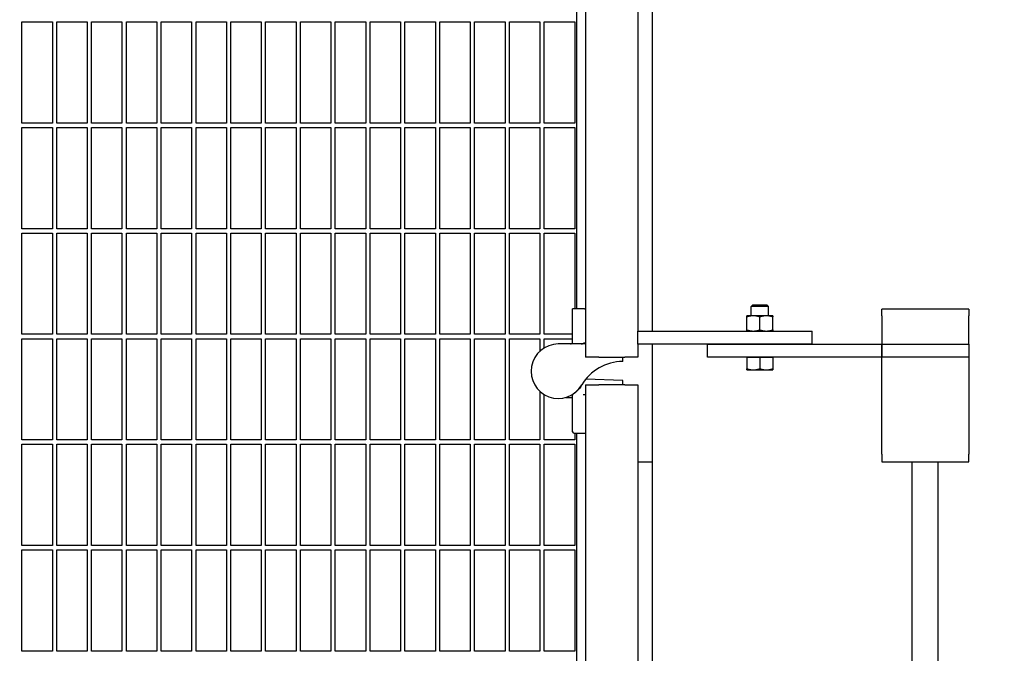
# Model space of a CAD drawing. Header units: inches. Extents: x 36 to 1719, y -84 to 1122.
# Tile 541 of 571: x 1063 to 1091, y 816 to 834. Entities that reach past the tile are written whole.
import ezdxf

# ---------------------------------------------------------------- set-up
doc = ezdxf.new("R2010")
doc.units = ezdxf.units.IN
doc.header["$LTSCALE"] = 48
doc.header["$MEASUREMENT"] = 0
doc.layers.add('Dimension (ANSI)', color=7, linetype='Continuous', lineweight=25)
doc.layers.add('Visible (ANSI)', color=7, linetype='Continuous', lineweight=30)
doc.styles.add('Note Text (ANSI)', font='tahoma.ttf')
doc.dimstyles.new('Architectural (ANSI)', dxfattribs={"dimscale": 48, "dimtxt": 0.125, "dimasz": 0.098425, "dimexe": 0.125, "dimexo": 0.0625, "dimgap": 0.031496, "dimtad": 0, "dimtih": 1, "dimtoh": 1, "dimdec": 4, "dimrnd": 1e-08, "dimzin": 3, "dimdsep": 46, "dimlunit": 4, "dimtxsty": 'Note Text (ANSI)', "dimcen": 0.09, "dimdle": 0.393701, "dimclrd": 256, "dimclre": 256, "dimclrt": 256, "dimadec": 0, "dimazin": 3, "dimtfac": 0.96, "dimtofl": 0, "dimtmove": 0, "dimatfit": 3, "dimfxl": 1, "dimfrac": 2, "dimtolj": 1, "dimtzin": 12, "dimlwd": -1, "dimlwe": -1, "dimarcsym": 0})

# ---------------------------------------------------------------- blocks, each defined once
blk = doc.blocks.new('*D17')
at = {"layer": 'Defpoints', "color": 0, "transparency": 16777216}
for p in [(1035.918, 896.491), (1035.918, 760.491), (1124.12, 760.491)]:
    blk.add_point(p, dxfattribs=at)
at = {"layer": 'Dimension (ANSI)', "transparency": 16777216}
for p, q in [((1038.918, 896.491), (1130.12, 896.491)), ((1124.12, 891.767), (1124.12, 835.013)), ((1124.12, 765.216), (1124.12, 825.97)), ((1038.918, 760.491), (1130.12, 760.491))]:
    blk.add_line(p, q, dxfattribs=at)
for points in [[(1123.332, 891.767), (1124.907, 891.767), (1124.12, 896.491)], [(1123.332, 765.216), (1124.907, 765.216), (1124.12, 760.491)]]:
    blk.add_solid(points, dxfattribs=at)
at = {"layer": 'Dimension (ANSI)', "transparency": 16777216, "insert": (1114.021, 833.501), "char_height": 6, "attachment_point": 1, "style": 'Note Text (ANSI)'}
blk.add_mtext('\\A1;11\'-4"', dxfattribs=at)

msp = doc.modelspace()

# ---------------------------------------------------------------- linework, layer by layer
at = {"layer": 'Visible (ANSI)'}
for p, q in [((1079.24768, 891.5714), (1079.24768, 824.5714)), ((1080.74768, 891.5714), (1080.74768, 825.3214)), ((1081.16768, 825.3214), (1081.16768, 891.5714)), ((1078.99768, 825.96116), (1078.99768, 891.3214)), ((1063.06018, 831.29015), (1063.06018, 834.1964)), ((1063.06018, 834.1964), (1063.93518, 834.1964)), ((1063.93518, 834.1964), (1063.93518, 831.29015)), ((1064.06018, 831.29015), (1064.06018, 834.1964)), ((1064.06018, 834.1964), (1064.93518, 834.1964)), ((1064.93518, 834.1964), (1064.93518, 831.29015)), ((1065.06018, 831.29015), (1065.06018, 834.1964)), ((1065.06018, 834.1964), (1065.93518, 834.1964)), ((1065.93518, 834.1964), (1065.93518, 831.29015)), ((1066.06018, 831.29015), (1066.06018, 834.1964)), ((1066.06018, 834.1964), (1066.93518, 834.1964)), ((1066.93518, 834.1964), (1066.93518, 831.29015)), ((1067.06018, 831.29015), (1067.06018, 834.1964)), ((1067.06018, 834.1964), (1067.93518, 834.1964)), ((1067.93518, 834.1964), (1067.93518, 831.29015)), ((1068.06018, 831.29015), (1068.06018, 834.1964)), ((1068.06018, 834.1964), (1068.93518, 834.1964)), ((1068.93518, 834.1964), (1068.93518, 831.29015)), ((1069.06018, 831.29015), (1069.06018, 834.1964)), ((1069.06018, 834.1964), (1069.93518, 834.1964)), ((1069.93518, 834.1964), (1069.93518, 831.29015)), ((1070.06018, 831.29015), (1070.06018, 834.1964)), ((1070.06018, 834.1964), (1070.93518, 834.1964)), ((1070.93518, 834.1964), (1070.93518, 831.29015)), ((1071.06018, 831.29015), (1071.06018, 834.1964)), ((1071.06018, 834.1964), (1071.93518, 834.1964)), ((1071.93518, 834.1964), (1071.93518, 831.29015)), ((1072.06018, 831.29015), (1072.06018, 834.1964)), ((1072.06018, 834.1964), (1072.93518, 834.1964)), ((1072.93518, 834.1964), (1072.93518, 831.29015)), ((1073.06018, 831.29015), (1073.06018, 834.1964)), ((1073.06018, 834.1964), (1073.93518, 834.1964)), ((1073.93518, 834.1964), (1073.93518, 831.29015)), ((1074.06018, 831.29015), (1074.06018, 834.1964)), ((1074.06018, 834.1964), (1074.93518, 834.1964)), ((1074.93518, 834.1964), (1074.93518, 831.29015)), ((1075.06018, 831.29015), (1075.06018, 834.1964)), ((1075.06018, 834.1964), (1075.93518, 834.1964)), ((1075.93518, 834.1964), (1075.93518, 831.29015)), ((1076.06018, 831.29015), (1076.06018, 834.1964)), ((1076.06018, 834.1964), (1076.93518, 834.1964)), ((1076.93518, 834.1964), (1076.93518, 831.29015)), ((1077.06018, 831.29015), (1077.06018, 834.1964)), ((1077.06018, 834.1964), (1077.93518, 834.1964)), ((1077.93518, 834.1964), (1077.93518, 831.29015)), ((1078.06018, 831.29015), (1078.06018, 834.1964)), ((1078.06018, 834.1964), (1078.93518, 834.1964)), ((1078.93518, 834.1964), (1078.93518, 831.29015)), ((1063.93518, 831.29015), (1063.06018, 831.29015)), ((1063.06018, 828.2589), (1063.06018, 831.16515)), ((1063.06018, 831.16515), (1063.93518, 831.16515)), ((1063.93518, 831.16515), (1063.93518, 828.2589)), ((1064.93518, 831.29015), (1064.06018, 831.29015)), ((1064.06018, 828.2589), (1064.06018, 831.16515)), ((1064.06018, 831.16515), (1064.93518, 831.16515)), ((1064.93518, 831.16515), (1064.93518, 828.2589)), ((1065.93518, 831.29015), (1065.06018, 831.29015)), ((1065.06018, 828.2589), (1065.06018, 831.16515)), ((1065.06018, 831.16515), (1065.93518, 831.16515)), ((1065.93518, 831.16515), (1065.93518, 828.2589)), ((1066.93518, 831.29015), (1066.06018, 831.29015)), ((1066.06018, 828.2589), (1066.06018, 831.16515)), ((1066.06018, 831.16515), (1066.93518, 831.16515)), ((1066.93518, 831.16515), (1066.93518, 828.2589)), ((1067.93518, 831.29015), (1067.06018, 831.29015)), ((1067.06018, 828.2589), (1067.06018, 831.16515)), ((1067.06018, 831.16515), (1067.93518, 831.16515)), ((1067.93518, 831.16515), (1067.93518, 828.2589)), ((1068.93518, 831.29015), (1068.06018, 831.29015)), ((1068.06018, 828.2589), (1068.06018, 831.16515)), ((1068.06018, 831.16515), (1068.93518, 831.16515)), ((1068.93518, 831.16515), (1068.93518, 828.2589)), ((1069.93518, 831.29015), (1069.06018, 831.29015)), ((1069.06018, 828.2589), (1069.06018, 831.16515)), ((1069.06018, 831.16515), (1069.93518, 831.16515)), ((1069.93518, 831.16515), (1069.93518, 828.2589)), ((1070.93518, 831.29015), (1070.06018, 831.29015)), ((1070.06018, 828.2589), (1070.06018, 831.16515)), ((1070.06018, 831.16515), (1070.93518, 831.16515)), ((1070.93518, 831.16515), (1070.93518, 828.2589)), ((1071.93518, 831.29015), (1071.06018, 831.29015)), ((1071.06018, 828.2589), (1071.06018, 831.16515)), ((1071.06018, 831.16515), (1071.93518, 831.16515)), ((1071.93518, 831.16515), (1071.93518, 828.2589)), ((1072.93518, 831.29015), (1072.06018, 831.29015)), ((1072.06018, 828.2589), (1072.06018, 831.16515)), ((1072.06018, 831.16515), (1072.93518, 831.16515)), ((1072.93518, 831.16515), (1072.93518, 828.2589)), ((1073.93518, 831.29015), (1073.06018, 831.29015)), ((1073.06018, 828.2589), (1073.06018, 831.16515)), ((1073.06018, 831.16515), (1073.93518, 831.16515)), ((1073.93518, 831.16515), (1073.93518, 828.2589)), ((1074.93518, 831.29015), (1074.06018, 831.29015)), ((1074.06018, 828.2589), (1074.06018, 831.16515)), ((1074.06018, 831.16515), (1074.93518, 831.16515)), ((1074.93518, 831.16515), (1074.93518, 828.2589)), ((1075.93518, 831.29015), (1075.06018, 831.29015)), ((1075.06018, 828.2589), (1075.06018, 831.16515)), ((1075.06018, 831.16515), (1075.93518, 831.16515)), ((1075.93518, 831.16515), (1075.93518, 828.2589)), ((1076.93518, 831.29015), (1076.06018, 831.29015)), ((1076.06018, 828.2589), (1076.06018, 831.16515)), ((1076.06018, 831.16515), (1076.93518, 831.16515)), ((1076.93518, 831.16515), (1076.93518, 828.2589)), ((1077.93518, 831.29015), (1077.06018, 831.29015)), ((1077.06018, 828.2589), (1077.06018, 831.16515)), ((1077.06018, 831.16515), (1077.93518, 831.16515)), ((1077.93518, 831.16515), (1077.93518, 828.2589)), ((1078.93518, 831.29015), (1078.06018, 831.29015)), ((1078.06018, 828.2589), (1078.06018, 831.16515)), ((1078.06018, 831.16515), (1078.93518, 831.16515)), ((1078.93518, 831.16515), (1078.93518, 828.2589)), ((1063.93518, 828.2589), (1063.06018, 828.2589)), ((1063.06018, 825.22765), (1063.06018, 828.1339)), ((1063.06018, 828.1339), (1063.93518, 828.1339)), ((1063.93518, 828.1339), (1063.93518, 825.22765)), ((1064.93518, 828.2589), (1064.06018, 828.2589)), ((1064.06018, 825.22765), (1064.06018, 828.1339)), ((1064.06018, 828.1339), (1064.93518, 828.1339)), ((1064.93518, 828.1339), (1064.93518, 825.22765)), ((1065.93518, 828.2589), (1065.06018, 828.2589)), ((1065.06018, 825.22765), (1065.06018, 828.1339)), ((1065.06018, 828.1339), (1065.93518, 828.1339)), ((1065.93518, 828.1339), (1065.93518, 825.22765)), ((1066.93518, 828.2589), (1066.06018, 828.2589)), ((1066.06018, 825.22765), (1066.06018, 828.1339)), ((1066.06018, 828.1339), (1066.93518, 828.1339)), ((1066.93518, 828.1339), (1066.93518, 825.22765)), ((1067.93518, 828.2589), (1067.06018, 828.2589)), ((1067.06018, 825.22765), (1067.06018, 828.1339)), ((1067.06018, 828.1339), (1067.93518, 828.1339)), ((1067.93518, 828.1339), (1067.93518, 825.22765)), ((1068.93518, 828.2589), (1068.06018, 828.2589)), ((1068.06018, 825.22765), (1068.06018, 828.1339)), ((1068.06018, 828.1339), (1068.93518, 828.1339)), ((1068.93518, 828.1339), (1068.93518, 825.22765)), ((1069.93518, 828.2589), (1069.06018, 828.2589)), ((1069.06018, 825.22765), (1069.06018, 828.1339)), ((1069.06018, 828.1339), (1069.93518, 828.1339)), ((1069.93518, 828.1339), (1069.93518, 825.22765)), ((1070.93518, 828.2589), (1070.06018, 828.2589)), ((1070.06018, 825.22765), (1070.06018, 828.1339)), ((1070.06018, 828.1339), (1070.93518, 828.1339)), ((1070.93518, 828.1339), (1070.93518, 825.22765)), ((1071.93518, 828.2589), (1071.06018, 828.2589)), ((1071.06018, 825.22765), (1071.06018, 828.1339)), ((1071.06018, 828.1339), (1071.93518, 828.1339)), ((1071.93518, 828.1339), (1071.93518, 825.22765)), ((1072.93518, 828.2589), (1072.06018, 828.2589)), ((1072.06018, 825.22765), (1072.06018, 828.1339)), ((1072.06018, 828.1339), (1072.93518, 828.1339)), ((1072.93518, 828.1339), (1072.93518, 825.22765)), ((1073.93518, 828.2589), (1073.06018, 828.2589)), ((1073.06018, 825.22765), (1073.06018, 828.1339)), ((1073.06018, 828.1339), (1073.93518, 828.1339)), ((1073.93518, 828.1339), (1073.93518, 825.22765)), ((1074.93518, 828.2589), (1074.06018, 828.2589)), ((1074.06018, 825.22765), (1074.06018, 828.1339)), ((1074.06018, 828.1339), (1074.93518, 828.1339)), ((1074.93518, 828.1339), (1074.93518, 825.22765)), ((1075.93518, 828.2589), (1075.06018, 828.2589)), ((1075.06018, 825.22765), (1075.06018, 828.1339)), ((1075.06018, 828.1339), (1075.93518, 828.1339)), ((1075.93518, 828.1339), (1075.93518, 825.22765)), ((1076.93518, 828.2589), (1076.06018, 828.2589)), ((1076.06018, 825.22765), (1076.06018, 828.1339)), ((1076.06018, 828.1339), (1076.93518, 828.1339)), ((1076.93518, 828.1339), (1076.93518, 825.22765)), ((1077.93518, 828.2589), (1077.06018, 828.2589)), ((1077.06018, 825.22765), (1077.06018, 828.1339)), ((1077.06018, 828.1339), (1077.93518, 828.1339)), ((1077.93518, 828.1339), (1077.93518, 825.22765)), ((1078.93518, 828.2589), (1078.06018, 828.2589)), ((1078.06018, 825.22765), (1078.06018, 828.1339)), ((1078.06018, 828.1339), (1078.93518, 828.1339)), ((1078.93518, 828.1339), (1078.93518, 825.96116)), ((1078.89099, 825.96116), (1078.87268, 825.96116)), ((1078.87268, 825.0124), (1078.87268, 825.96116)), ((1079.21107, 825.96116), (1079.16688, 825.96116)), ((1079.21107, 825.96116), (1079.24768, 825.96116)), ((1084.04487, 826.0714), (1083.99768, 826.02563)), ((1084.49768, 826.02563), (1083.99768, 826.02563)), ((1083.99768, 825.7594), (1083.99768, 826.02563)), ((1084.04487, 826.0714), (1084.45049, 826.0714)), ((1084.45049, 826.0714), (1084.49768, 826.02563)), ((1084.49768, 825.7594), (1084.49768, 826.02563)), ((1087.74768, 825.7564), (1087.74768, 825.9464)), ((1090.24768, 825.9464), (1087.74768, 825.9464)), ((1090.24768, 825.9464), (1090.24768, 825.7564)), ((1084.06018, 825.7594), (1083.87268, 825.7594)), ((1083.87268, 825.35489), (1083.87268, 825.7259)), ((1084.43518, 825.7594), (1084.06018, 825.7594)), ((1084.24768, 825.35489), (1084.24768, 825.7259)), ((1084.62268, 825.7594), (1084.43518, 825.7594)), ((1084.62268, 825.35489), (1084.62268, 825.7259)), ((1087.74768, 825.7564), (1087.74768, 824.9464)), ((1090.24768, 824.9464), (1090.24768, 825.7564)), ((1063.93518, 825.22765), (1063.06018, 825.22765)), ((1064.93518, 825.22765), (1064.06018, 825.22765)), ((1065.93518, 825.22765), (1065.06018, 825.22765)), ((1066.93518, 825.22765), (1066.06018, 825.22765)), ((1067.93518, 825.22765), (1067.06018, 825.22765)), ((1068.93518, 825.22765), (1068.06018, 825.22765)), ((1069.93518, 825.22765), (1069.06018, 825.22765)), ((1070.93518, 825.22765), (1070.06018, 825.22765)), ((1071.93518, 825.22765), (1071.06018, 825.22765)), ((1072.93518, 825.22765), (1072.06018, 825.22765)), ((1073.93518, 825.22765), (1073.06018, 825.22765)), ((1074.93518, 825.22765), (1074.06018, 825.22765)), ((1075.93518, 825.22765), (1075.06018, 825.22765)), ((1076.93518, 825.22765), (1076.06018, 825.22765)), ((1077.93518, 825.22765), (1077.06018, 825.22765)), ((1078.87268, 825.22765), (1078.06018, 825.22765)), ((1080.74768, 825.3214), (1085.74768, 825.3214)), ((1080.74768, 824.9464), (1080.74768, 825.3214)), ((1085.74768, 824.9464), (1085.74768, 825.3214)), ((1063.06018, 822.1964), (1063.06018, 825.10265)), ((1063.06018, 825.10265), (1063.93518, 825.10265)), ((1063.93518, 825.10265), (1063.93518, 822.1964)), ((1064.06018, 822.1964), (1064.06018, 825.10265)), ((1064.06018, 825.10265), (1064.93518, 825.10265)), ((1064.93518, 825.10265), (1064.93518, 822.1964)), ((1065.06018, 822.1964), (1065.06018, 825.10265)), ((1065.06018, 825.10265), (1065.93518, 825.10265)), ((1065.93518, 825.10265), (1065.93518, 822.1964)), ((1066.06018, 822.1964), (1066.06018, 825.10265)), ((1066.06018, 825.10265), (1066.93518, 825.10265)), ((1066.93518, 825.10265), (1066.93518, 822.1964)), ((1067.06018, 822.1964), (1067.06018, 825.10265)), ((1067.06018, 825.10265), (1067.93518, 825.10265)), ((1067.93518, 825.10265), (1067.93518, 822.1964)), ((1068.06018, 822.1964), (1068.06018, 825.10265)), ((1068.06018, 825.10265), (1068.93518, 825.10265)), ((1068.93518, 825.10265), (1068.93518, 822.1964)), ((1069.06018, 822.1964), (1069.06018, 825.10265)), ((1069.06018, 825.10265), (1069.93518, 825.10265)), ((1069.93518, 825.10265), (1069.93518, 822.1964)), ((1070.06018, 822.1964), (1070.06018, 825.10265)), ((1070.06018, 825.10265), (1070.93518, 825.10265)), ((1070.93518, 825.10265), (1070.93518, 822.1964)), ((1071.06018, 822.1964), (1071.06018, 825.10265)), ((1071.06018, 825.10265), (1071.93518, 825.10265)), ((1071.93518, 825.10265), (1071.93518, 822.1964)), ((1072.06018, 822.1964), (1072.06018, 825.10265)), ((1072.06018, 825.10265), (1072.93518, 825.10265)), ((1072.93518, 825.10265), (1072.93518, 822.1964)), ((1073.06018, 822.1964), (1073.06018, 825.10265)), ((1073.06018, 825.10265), (1073.93518, 825.10265)), ((1073.93518, 825.10265), (1073.93518, 822.1964)), ((1074.06018, 822.1964), (1074.06018, 825.10265)), ((1074.06018, 825.10265), (1074.93518, 825.10265)), ((1074.93518, 825.10265), (1074.93518, 822.1964)), ((1075.06018, 822.1964), (1075.06018, 825.10265)), ((1075.06018, 825.10265), (1075.93518, 825.10265)), ((1075.93518, 825.10265), (1075.93518, 822.1964)), ((1076.06018, 822.1964), (1076.06018, 825.10265)), ((1076.06018, 825.10265), (1076.93518, 825.10265)), ((1076.93518, 825.10265), (1076.93518, 822.1964)), ((1077.06018, 822.1964), (1077.06018, 825.10265)), ((1077.06018, 825.10265), (1077.93518, 825.10265)), ((1077.93518, 825.10265), (1077.93518, 824.74532)), ((1078.06018, 824.83849), (1078.06018, 825.10265)), ((1078.06018, 825.10265), (1078.87268, 825.10265)), ((1079.11751, 824.9499), (1078.46225, 824.9499)), ((1079.24768, 824.9499), (1079.11751, 824.9499)), ((1085.74768, 824.9464), (1080.74768, 824.9464)), ((1080.74768, 824.9464), (1080.74768, 824.5714)), ((1081.16768, 821.5714), (1081.16768, 824.9464)), ((1082.74768, 824.9464), (1087.74768, 824.9464)), ((1082.74768, 824.5714), (1082.74768, 824.9464)), ((1087.74768, 824.5714), (1087.74768, 824.9464)), ((1087.74768, 824.9464), (1090.24768, 824.9464)), ((1087.74768, 824.9464), (1087.74768, 824.5714)), ((1090.24768, 824.9464), (1090.24768, 824.5714)), ((1079.62268, 824.5714), (1079.24768, 824.5714)), ((1079.62268, 824.5714), (1080.37268, 824.5714)), ((1080.31067, 824.4464), (1080.31067, 824.5714)), ((1080.74768, 824.5714), (1080.37268, 824.5714)), ((1087.74768, 824.5714), (1082.74768, 824.5714)), ((1083.87268, 824.57139), (1083.87268, 824.5714)), ((1083.87268, 824.57139), (1084.06018, 824.57139)), ((1083.87268, 824.57139), (1083.87268, 824.24089)), ((1084.06018, 824.57139), (1084.24768, 824.57139)), ((1084.24768, 824.57139), (1084.24768, 824.24089)), ((1084.24768, 824.57139), (1084.43518, 824.57139)), ((1084.43518, 824.57139), (1084.62268, 824.57139)), ((1084.62268, 824.57139), (1084.62268, 824.5714)), ((1084.62268, 824.57139), (1084.62268, 824.24089)), ((1087.74768, 824.46156), (1087.74768, 824.5714)), ((1090.24768, 824.5714), (1087.74768, 824.5714)), ((1087.74768, 821.79107), (1087.74768, 824.46156)), ((1090.24768, 824.5714), (1090.24768, 824.46156)), ((1090.24768, 824.46156), (1090.24768, 821.79107)), ((1083.87268, 824.20739), (1084.06018, 824.20739)), ((1084.06018, 824.20739), (1084.43518, 824.20739)), ((1084.43518, 824.20739), (1084.62268, 824.20739)), ((1079.25527, 823.93877), (1079.25039, 823.93894)), ((1080.31067, 823.90191), (1079.25527, 823.93877)), ((1080.31067, 823.77691), (1080.31067, 823.90191)), ((1077.93518, 823.59197), (1077.93518, 822.1964)), ((1079.24768, 823.77691), (1079.62268, 823.77691)), ((1079.24768, 823.77691), (1079.24768, 801.77691)), ((1080.37268, 823.77691), (1079.62268, 823.77691)), ((1080.37268, 823.77691), (1080.74768, 823.77691)), ((1080.74768, 823.77691), (1080.74768, 801.77691)), ((1078.06018, 822.1964), (1078.06018, 823.4988)), ((1078.681, 823.41865), (1078.83102, 823.41865)), ((1078.87268, 822.42882), (1078.87268, 823.47776)), ((1079.20411, 823.50066), (1079.24768, 823.50066)), ((1063.93518, 822.1964), (1063.06018, 822.1964)), ((1064.93518, 822.1964), (1064.06018, 822.1964)), ((1065.93518, 822.1964), (1065.06018, 822.1964)), ((1066.93518, 822.1964), (1066.06018, 822.1964)), ((1067.93518, 822.1964), (1067.06018, 822.1964)), ((1068.93518, 822.1964), (1068.06018, 822.1964)), ((1069.93518, 822.1964), (1069.06018, 822.1964)), ((1070.93518, 822.1964), (1070.06018, 822.1964)), ((1071.93518, 822.1964), (1071.06018, 822.1964)), ((1072.93518, 822.1964), (1072.06018, 822.1964)), ((1073.93518, 822.1964), (1073.06018, 822.1964)), ((1074.93518, 822.1964), (1074.06018, 822.1964)), ((1075.93518, 822.1964), (1075.06018, 822.1964)), ((1076.93518, 822.1964), (1076.06018, 822.1964)), ((1077.93518, 822.1964), (1077.06018, 822.1964)), ((1078.93518, 822.1964), (1078.06018, 822.1964)), ((1078.91435, 822.38715), (1079.20244, 822.38715)), ((1078.93518, 822.38715), (1078.93518, 822.1964)), ((1078.99768, 803.27691), (1078.99768, 822.38715)), ((1079.20244, 822.38715), (1079.24768, 822.38715)), ((1063.06018, 819.16515), (1063.06018, 822.0714)), ((1063.06018, 822.0714), (1063.93518, 822.0714)), ((1063.93518, 822.0714), (1063.93518, 819.16515)), ((1064.06018, 819.16515), (1064.06018, 822.0714)), ((1064.06018, 822.0714), (1064.93518, 822.0714)), ((1064.93518, 822.0714), (1064.93518, 819.16515)), ((1065.06018, 819.16515), (1065.06018, 822.0714)), ((1065.06018, 822.0714), (1065.93518, 822.0714)), ((1065.93518, 822.0714), (1065.93518, 819.16515)), ((1066.06018, 819.16515), (1066.06018, 822.0714)), ((1066.06018, 822.0714), (1066.93518, 822.0714)), ((1066.93518, 822.0714), (1066.93518, 819.16515)), ((1067.06018, 819.16515), (1067.06018, 822.0714)), ((1067.06018, 822.0714), (1067.93518, 822.0714)), ((1067.93518, 822.0714), (1067.93518, 819.16515)), ((1068.06018, 819.16515), (1068.06018, 822.0714)), ((1068.06018, 822.0714), (1068.93518, 822.0714)), ((1068.93518, 822.0714), (1068.93518, 819.16515)), ((1069.06018, 819.16515), (1069.06018, 822.0714)), ((1069.06018, 822.0714), (1069.93518, 822.0714)), ((1069.93518, 822.0714), (1069.93518, 819.16515)), ((1070.06018, 819.16515), (1070.06018, 822.0714)), ((1070.06018, 822.0714), (1070.93518, 822.0714)), ((1070.93518, 822.0714), (1070.93518, 819.16515)), ((1071.06018, 819.16515), (1071.06018, 822.0714)), ((1071.06018, 822.0714), (1071.93518, 822.0714)), ((1071.93518, 822.0714), (1071.93518, 819.16515)), ((1072.06018, 819.16515), (1072.06018, 822.0714)), ((1072.06018, 822.0714), (1072.93518, 822.0714)), ((1072.93518, 822.0714), (1072.93518, 819.16515)), ((1073.06018, 819.16515), (1073.06018, 822.0714)), ((1073.06018, 822.0714), (1073.93518, 822.0714)), ((1073.93518, 822.0714), (1073.93518, 819.16515)), ((1074.06018, 819.16515), (1074.06018, 822.0714)), ((1074.06018, 822.0714), (1074.93518, 822.0714)), ((1074.93518, 822.0714), (1074.93518, 819.16515)), ((1075.06018, 819.16515), (1075.06018, 822.0714)), ((1075.06018, 822.0714), (1075.93518, 822.0714)), ((1075.93518, 822.0714), (1075.93518, 819.16515)), ((1076.06018, 819.16515), (1076.06018, 822.0714)), ((1076.06018, 822.0714), (1076.93518, 822.0714)), ((1076.93518, 822.0714), (1076.93518, 819.16515)), ((1077.06018, 819.16515), (1077.06018, 822.0714)), ((1077.06018, 822.0714), (1077.93518, 822.0714)), ((1077.93518, 822.0714), (1077.93518, 819.16515)), ((1078.06018, 819.16515), (1078.06018, 822.0714)), ((1078.06018, 822.0714), (1078.93518, 822.0714)), ((1078.93518, 822.0714), (1078.93518, 819.16515)), ((1080.74768, 821.5714), (1081.16768, 821.5714)), ((1081.16768, 803.5714), (1081.16768, 821.5714)), ((1087.74768, 821.79107), (1087.74768, 821.5714)), ((1087.74768, 821.5714), (1090.24768, 821.5714)), ((1088.62268, 803.5714), (1088.62268, 821.5714)), ((1089.37268, 803.5714), (1089.37268, 821.5714)), ((1090.24768, 821.5714), (1090.24768, 821.79107)), ((1063.93518, 819.16515), (1063.06018, 819.16515)), ((1063.06018, 816.1339), (1063.06018, 819.04015)), ((1063.06018, 819.04015), (1063.93518, 819.04015)), ((1063.93518, 819.04015), (1063.93518, 816.1339)), ((1064.93518, 819.16515), (1064.06018, 819.16515)), ((1064.06018, 816.1339), (1064.06018, 819.04015)), ((1064.06018, 819.04015), (1064.93518, 819.04015)), ((1064.93518, 819.04015), (1064.93518, 816.1339)), ((1065.93518, 819.16515), (1065.06018, 819.16515)), ((1065.06018, 816.1339), (1065.06018, 819.04015)), ((1065.06018, 819.04015), (1065.93518, 819.04015)), ((1065.93518, 819.04015), (1065.93518, 816.1339)), ((1066.93518, 819.16515), (1066.06018, 819.16515)), ((1066.06018, 816.1339), (1066.06018, 819.04015)), ((1066.06018, 819.04015), (1066.93518, 819.04015)), ((1066.93518, 819.04015), (1066.93518, 816.1339)), ((1067.93518, 819.16515), (1067.06018, 819.16515)), ((1067.06018, 816.1339), (1067.06018, 819.04015)), ((1067.06018, 819.04015), (1067.93518, 819.04015)), ((1067.93518, 819.04015), (1067.93518, 816.1339)), ((1068.93518, 819.16515), (1068.06018, 819.16515)), ((1068.06018, 816.1339), (1068.06018, 819.04015)), ((1068.06018, 819.04015), (1068.93518, 819.04015)), ((1068.93518, 819.04015), (1068.93518, 816.1339)), ((1069.93518, 819.16515), (1069.06018, 819.16515)), ((1069.06018, 816.1339), (1069.06018, 819.04015)), ((1069.06018, 819.04015), (1069.93518, 819.04015)), ((1069.93518, 819.04015), (1069.93518, 816.1339)), ((1070.93518, 819.16515), (1070.06018, 819.16515)), ((1070.06018, 816.1339), (1070.06018, 819.04015)), ((1070.06018, 819.04015), (1070.93518, 819.04015)), ((1070.93518, 819.04015), (1070.93518, 816.1339)), ((1071.93518, 819.16515), (1071.06018, 819.16515)), ((1071.06018, 816.1339), (1071.06018, 819.04015)), ((1071.06018, 819.04015), (1071.93518, 819.04015)), ((1071.93518, 819.04015), (1071.93518, 816.1339)), ((1072.93518, 819.16515), (1072.06018, 819.16515)), ((1072.06018, 816.1339), (1072.06018, 819.04015)), ((1072.06018, 819.04015), (1072.93518, 819.04015)), ((1072.93518, 819.04015), (1072.93518, 816.1339)), ((1073.93518, 819.16515), (1073.06018, 819.16515)), ((1073.06018, 816.1339), (1073.06018, 819.04015)), ((1073.06018, 819.04015), (1073.93518, 819.04015)), ((1073.93518, 819.04015), (1073.93518, 816.1339)), ((1074.93518, 819.16515), (1074.06018, 819.16515)), ((1074.06018, 816.1339), (1074.06018, 819.04015)), ((1074.06018, 819.04015), (1074.93518, 819.04015)), ((1074.93518, 819.04015), (1074.93518, 816.1339)), ((1075.93518, 819.16515), (1075.06018, 819.16515)), ((1075.06018, 816.1339), (1075.06018, 819.04015)), ((1075.06018, 819.04015), (1075.93518, 819.04015)), ((1075.93518, 819.04015), (1075.93518, 816.1339)), ((1076.93518, 819.16515), (1076.06018, 819.16515)), ((1076.06018, 816.1339), (1076.06018, 819.04015)), ((1076.06018, 819.04015), (1076.93518, 819.04015)), ((1076.93518, 819.04015), (1076.93518, 816.1339)), ((1077.93518, 819.16515), (1077.06018, 819.16515)), ((1077.06018, 816.1339), (1077.06018, 819.04015)), ((1077.06018, 819.04015), (1077.93518, 819.04015)), ((1077.93518, 819.04015), (1077.93518, 816.1339)), ((1078.93518, 819.16515), (1078.06018, 819.16515)), ((1078.06018, 816.1339), (1078.06018, 819.04015)), ((1078.06018, 819.04015), (1078.93518, 819.04015)), ((1078.93518, 819.04015), (1078.93518, 816.1339)), ((1063.93518, 816.1339), (1063.06018, 816.1339)), ((1064.93518, 816.1339), (1064.06018, 816.1339)), ((1065.93518, 816.1339), (1065.06018, 816.1339)), ((1066.93518, 816.1339), (1066.06018, 816.1339)), ((1067.93518, 816.1339), (1067.06018, 816.1339)), ((1068.93518, 816.1339), (1068.06018, 816.1339)), ((1069.93518, 816.1339), (1069.06018, 816.1339)), ((1070.93518, 816.1339), (1070.06018, 816.1339)), ((1071.93518, 816.1339), (1071.06018, 816.1339)), ((1072.93518, 816.1339), (1072.06018, 816.1339)), ((1073.93518, 816.1339), (1073.06018, 816.1339)), ((1074.93518, 816.1339), (1074.06018, 816.1339)), ((1075.93518, 816.1339), (1075.06018, 816.1339)), ((1076.93518, 816.1339), (1076.06018, 816.1339)), ((1077.93518, 816.1339), (1077.06018, 816.1339)), ((1078.93518, 816.1339), (1078.06018, 816.1339))]:
    msp.add_line(p, q, dxfattribs=at)
for centre, radius, start, end in [((1078.46225, 824.16865), 0.78125, 90, 329.618594), ((1078.81018, 825.0124), 0.0625, 270, 0), ((1080.31067, 823.08499), 1.36141, 90, 149.618594), ((1078.46225, 824.16865), 0.784, 326.734556, 333.442162), ((1078.83102, 823.37698), 0.04167, 0, 90), ((1078.91435, 823.47776), 0.04167, 123.199621, 180), ((1078.91435, 822.42882), 0.04167, 180, 270)]:
    msp.add_arc(centre, radius, start, end, dxfattribs=at)
for points, weights in [([(1079.16688, 825.96116), (1079.00692, 825.96116), (1078.89099, 825.96116)], [1.00254526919, 1.00661330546, 1.00096139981]), ([(1083.87268, 825.7259), (1083.87268, 825.7594), (1083.87268, 825.7594)], [1, 1.0379548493, 1]), ([(1084.06018, 825.7594), (1083.97316, 825.7594), (1083.87268, 825.7259)], [1, 1.0379548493, 1]), ([(1084.24768, 825.7259), (1084.1472, 825.7594), (1084.06018, 825.7594)], [1, 1.0379548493, 1]), ([(1084.43518, 825.7594), (1084.34816, 825.7594), (1084.24768, 825.7259)], [1, 1.0379548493, 1]), ([(1084.62268, 825.7259), (1084.5222, 825.7594), (1084.43518, 825.7594)], [1, 1.0379548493, 1]), ([(1084.62268, 825.7594), (1084.62268, 825.7594), (1084.62268, 825.7259)], [1, 1.0379548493, 1]), ([(1083.87268, 825.35489), (1083.97316, 825.3214), (1084.06018, 825.3214)], [1, 1.0379548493, 1]), ([(1083.87268, 825.3214), (1083.87268, 825.3214), (1083.87268, 825.35489)], [1, 1.0379548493, 1]), ([(1084.06018, 825.3214), (1084.1472, 825.3214), (1084.24768, 825.35489)], [1, 1.0379548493, 1]), ([(1084.24768, 825.35489), (1084.34816, 825.3214), (1084.43518, 825.3214)], [1, 1.0379548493, 1]), ([(1084.43518, 825.3214), (1084.5222, 825.3214), (1084.62268, 825.35489)], [1, 1.0379548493, 1]), ([(1084.62268, 825.35489), (1084.62268, 825.3214), (1084.62268, 825.3214)], [1, 1.0379548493, 1]), ([(1083.87268, 824.24089), (1083.97316, 824.20739), (1084.06018, 824.20739)], [1, 1.0379548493, 1]), ([(1083.87268, 824.20739), (1083.87268, 824.20739), (1083.87268, 824.24089)], [1, 1.0379548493, 1]), ([(1084.06018, 824.20739), (1084.1472, 824.20739), (1084.24768, 824.24089)], [1, 1.0379548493, 1]), ([(1084.24768, 824.24089), (1084.34816, 824.20739), (1084.43518, 824.20739)], [1, 1.0379548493, 1]), ([(1084.43518, 824.20739), (1084.5222, 824.20739), (1084.62268, 824.24089)], [1, 1.0379548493, 1]), ([(1084.62268, 824.24089), (1084.62268, 824.20739), (1084.62268, 824.20739)], [1, 1.0379548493, 1])]:
    msp.add_rational_spline(points, weights, degree=2, dxfattribs=at)
for points in [[(1079.11751, 824.9499), (1079.12125, 824.9499), (1079.12501, 824.95007), (1079.12874, 824.95045)], [(1079.20244, 823.50055), (1079.20299, 823.50063), (1079.20355, 823.50066), (1079.20411, 823.50066)]]:
    msp.add_open_spline(points, degree=3, dxfattribs=at)
for points, knots in [([(1079.12874, 824.95045), (1079.13401, 824.95098), (1079.13924, 824.95189), (1079.15284, 824.95519), (1079.16101, 824.95815), (1079.17642, 824.96544), (1079.1836, 824.9697), (1079.19768, 824.97957), (1079.2044, 824.98514), (1079.21092, 824.9912), (1079.211, 824.99126), (1079.21107, 824.99133)], [0.027885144, 0.027885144, 0.027885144, 0.027885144, 0.068358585, 0.068358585, 0.13476608, 0.13476608, 0.19932173, 0.19932173, 0.267831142, 0.267831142, 0.268602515, 0.268602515, 0.268602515, 0.268602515]), ([(1079.11778, 823.73861), (1079.11486, 823.73416), (1079.11191, 823.72976), (1079.08368, 823.68857), (1079.05642, 823.6555), (1079.02783, 823.62571), (1078.98686, 823.58304), (1078.9432, 823.54711), (1078.8958, 823.51543), (1078.89367, 823.51402), (1078.89153, 823.51262)], [0.39491662, 0.39491662, 0.39491662, 0.39491662, 0.44769832, 0.44769832, 0.89539664, 0.89539664, 0.89539664, 1.53686818, 1.53686818, 1.56705053, 1.56705053, 1.56705053, 1.56705053]), ([(1079.17298, 823.49834), (1079.17302, 823.49834), (1079.17305, 823.49834), (1079.17696, 823.4983), (1079.18156, 823.49848), (1079.19163, 823.49924), (1079.197, 823.49982), (1079.20244, 823.50055)], [-0.0004125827, -0.0004125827, -0.0004125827, -0.0004125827, 0, 0, 0.0423918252, 0.0423918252, 0.0842937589, 0.0842937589, 0.0842937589, 0.0842937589])]:
    msp.add_open_spline(points, degree=3, knots=knots, dxfattribs=at)

# ---------------------------------------------------------------- dimensions: what is measured, and where the dimension line sits
at = {"layer": 'Dimension (ANSI)'}
dim = msp.add_linear_dim(base=(1124.11953, 760.4914), p1=(1035.91768, 896.4914), p2=(1035.91768, 760.4914), angle=90, dimstyle='Architectural (ANSI)', override={"dimgap": 0.031496, "dimdec": 4, "dimlfac": 1, "dimtol": 0, "dimlim": 0, "dimtp": 0, "dimtm": 0, "dimtdec": 2, "dimatfit": 1}, dxfattribs=at)
dim.commit()
dim.dimension.update_dxf_attribs({"geometry": '*D17', "text_midpoint": (1124.11953, 830.4914), "dimtype": 160})

doc.saveas('drawing.dxf')
